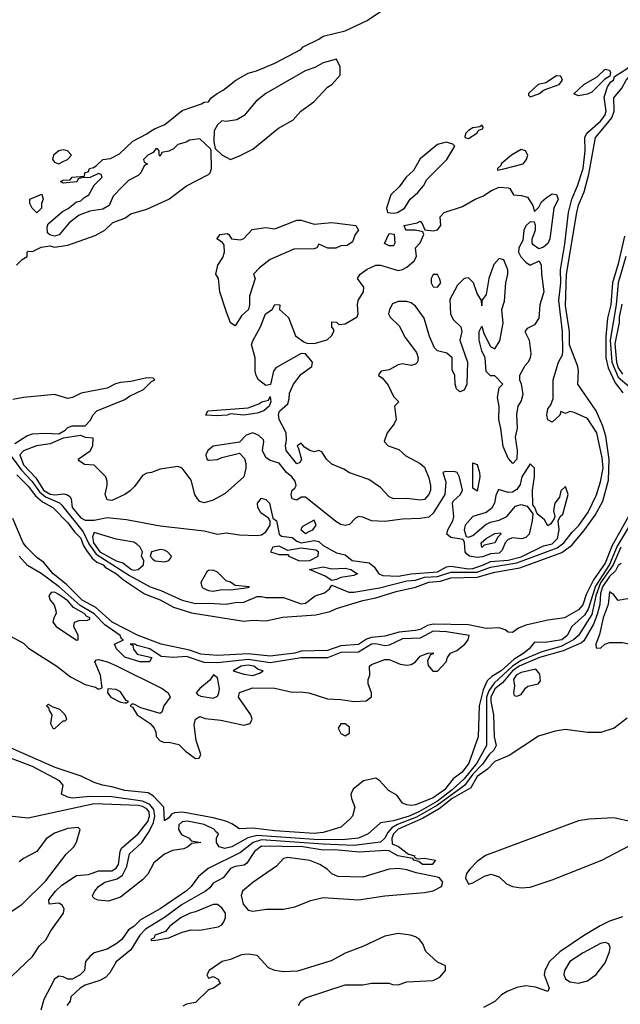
# Model space of a CAD drawing. Header units: inches. Extents: x 2348341 to 2479810, y 460419 to 613669.
# Tile 552 of 656: x 2433352 to 2436080, y 546036 to 550505. Entities that reach past the tile are written whole.
import ezdxf

# ---------------------------------------------------------------- set-up
doc = ezdxf.new("R2010")
doc.units = ezdxf.units.IN
doc.header["$MEASUREMENT"] = 0
doc.layers.add('C4534', color=7, linetype='Continuous')
doc.layers.add('C4535', color=7, linetype='Continuous')

msp = doc.modelspace()

# ---------------------------------------------------------------- linework, layer by layer
at = {"layer": 'C4534', "color": 2}
for points, elevation in [([(2433291.8, 548551.8), (2433360.1, 548460.1), (2433407.3, 548410), (2433441.9, 548361.9), (2433470, 548338.5), (2433532.5, 548312.5), (2433542.6, 548302.6), (2433641, 548181), (2433666.3, 548126.3), (2433699.6, 548079.6), (2433850, 547981.6), (2433943.8, 547930), (2433993.7, 547913.7), (2434090, 547870.4), (2434150, 547854.9), (2434210, 547857), (2434290, 547852.7), (2434330, 547860.3), (2434370, 547861.7), (2434430, 547886.3), (2434450, 547886.7), (2434470, 547882.8), (2434550, 547882.7), (2434630, 547853), (2434650, 547857.3), (2434694, 547890), (2434735.8, 547904.2), (2434758.3, 547921.7), (2434770, 547938), (2434846.6, 547906.6), (2434870, 547906.5), (2434986.6, 547926.6), (2435110, 547957.6), (2435150, 547961.5), (2435190, 547974.3), (2435250, 547978.2), (2435310, 547997.9), (2435430, 547997.8), (2435490, 548019.6), (2435610, 548039.1), (2435793, 548107), (2435823.1, 548130), (2435861.1, 548178.9), (2435891.4, 548208.6), (2435933.6, 548270), (2435971.2, 548348.8), (2435990, 548407.3), (2436000.9, 548470), (2435996.9, 548516.9), (2435973.2, 548630), (2435930, 548695.1), (2435870, 548722), (2435850, 548726), (2435830, 548718), (2435810, 548726), (2435804.7, 548710), (2435770, 548678), (2435750, 548689.2), (2435746.2, 548710), (2435750, 548738), (2435763.7, 548756.3), (2435774, 548786), (2435774, 548870), (2435799.3, 548950), (2435816.4, 548983.6), (2435818.5, 549001.5), (2435817.2, 549090), (2435799.9, 549230), (2435809.2, 549310), (2435807.7, 549370), (2435827.9, 549488), (2435843.5, 549630), (2435859.2, 549690), (2435885.3, 549750), (2435910.6, 549830), (2435919.4, 549910), (2435918.3, 549970), (2435928.2, 549990), (2435939.5, 550000)], 18), ([(2433338, 549390), (2433363.1, 549416.9), (2433386, 549430), (2433386, 549450), (2433390, 549454), (2433410, 549452), (2433450, 549472), (2433490, 549478), (2433510, 549472), (2433570, 549481), (2433694.5, 549525.5), (2433739, 549550), (2433775.5, 549584.5), (2433830, 549604), (2433857, 549623), (2433930, 549644.9), (2434030, 549690.7), (2434110, 549750.7), (2434210, 549802.8), (2434217.2, 549810), (2434223.7, 549830), (2434222, 549910), (2434218, 549918), (2434170, 549964), (2434122.8, 549957.2), (2434108.4, 549948.4), (2434070, 549938), (2434050, 549918), (2434030, 549908), (2433998, 549902), (2433990, 549886), (2433986, 549890), (2433986, 549910), (2433978, 549918), (2433970, 549918), (2433958, 549902), (2433934, 549890), (2433914, 549870), (2433918, 549858), (2433932, 549850), (2433918, 549842), (2433902, 549810), (2433890, 549798), (2433845.4, 549774.6), (2433815.3, 549744.7), (2433776.9, 549703.1), (2433758, 549662), (2433730, 549644), (2433670, 549635.3), (2433622, 549618), (2433576.8, 549583.2), (2433531.1, 549528.9), (2433510, 549522), (2433488.4, 549528.4), (2433478, 549538), (2433476.4, 549563.6), (2433482, 549578), (2433546.3, 549633.7), (2433572.9, 549647.1), (2433610, 549678), (2433630, 549682), (2433643.1, 549696.9), (2433666, 549710), (2433690, 549754), (2433726, 549790), (2433722, 549802), (2433710, 549806), (2433672, 549788), (2433632.7, 549787.3), (2433618, 549782), (2433611.1, 549768.9), (2433550, 549762), (2433538, 549770), (2433550, 549776), (2433582, 549778), (2433590, 549790.5), (2433646, 549794), (2433648, 549810), (2433664, 549816), (2433669.2, 549830), (2433686.6, 549833.4), (2433698.6, 549841.4), (2433729, 549870), (2433764.7, 549875.3), (2433804.7, 549895.3), (2433866.2, 549953.8), (2433930, 549986), (2433949.8, 550000)], 22), ([(2433339, 548439), (2433390, 548388), (2433423.1, 548343.1), (2433455.8, 548315.8), (2433503, 548290), (2433570, 548221.6), (2433600.2, 548180.2), (2433630, 548151.6), (2433639.6, 548119.6), (2433655.4, 548095.4), (2433680.9, 548060.9), (2433702.5, 548042.5), (2433731.6, 548030), (2433739.9, 548019.9), (2433791.8, 547990), (2433822.7, 547962.7), (2433918.9, 547898.9), (2433990, 547871.5), (2434050, 547838.9), (2434132.1, 547812.1), (2434370, 547775.3), (2434410, 547779.5), (2434470, 547775.8), (2434546.3, 547793.7), (2434696.6, 547803.4), (2434761.7, 547818.3), (2434790, 547832.7), (2434910, 547868.5), (2434970, 547880.9), (2435061.2, 547910), (2435150, 547928.8), (2435210, 547952.3), (2435263.4, 547956.6), (2435310, 547971.6), (2435430, 547975.3), (2435510, 547997.1), (2435622.8, 548017.2), (2435813.5, 548086.5), (2435859.7, 548120.3), (2435914.5, 548185.5), (2435964.7, 548255.3), (2435999.8, 548320.2), (2436025.6, 548414.4), (2436029.1, 548509.1), (2436014, 548614), (2436000.3, 548660.3), (2435969.7, 548730), (2435886.3, 548850), (2435889.8, 548910), (2435886.2, 548930), (2435849.2, 549029.2), (2435848.1, 549090), (2435830, 549206), (2435834.8, 549350), (2435882, 549630), (2435890, 549662.8), (2435915.9, 549724.1), (2435937.1, 549802.9), (2435967.2, 549970), (2435991.9, 550000)], 14), ([(2434235.8, 550000), (2434234, 549950), (2434239.6, 549919.6), (2434270, 549890.7), (2434310, 549870.7), (2434350, 549887.3), (2434410, 549917.3), (2434512.9, 550000)], 22), ([(2435388, 550000), (2435378, 549990), (2435374, 549974), (2435374, 549970), (2435390, 549966), (2435428, 549990), (2435434.2, 550000)], 22), ([(2436098.5, 549521.5), (2436070, 549396), (2436044.4, 549310), (2436035.7, 549210), (2436021.8, 549150), (2436013.4, 549066.6), (2436014.4, 548970), (2436024.7, 548924.7), (2436056.6, 548856.6), (2436090.7, 548810.7)], 14), ([(2436104.2, 549430), (2436070.1, 549309.9), (2436060.4, 549210), (2436033.9, 549050), (2436040.6, 548950), (2436070, 548882.6), (2436119.2, 548839.2)], 18), ([(2436086.3, 549213.7), (2436074.9, 549154.9), (2436074.6, 549130), (2436054.1, 549034.1), (2436062.1, 548950), (2436070, 548924), (2436090, 548895.5)], 22), ([(2433330, 548581.6), (2433384.4, 548615.6), (2433410, 548624.9), (2433470, 548628.2), (2433530, 548624.7), (2433558.9, 548641.1), (2433570, 548654), (2433590, 548660.7), (2433650, 548661), (2433673.2, 548686.8), (2433684, 548710), (2433702, 548730), (2433830, 548781.6), (2433850, 548796.3), (2433914.2, 548825.8), (2433950, 548862), (2433966, 548870), (2433958, 548878), (2433930, 548879), (2433856.7, 548863.3), (2433810, 548858.7), (2433787.4, 548852.6), (2433750, 548831.8), (2433630.6, 548809.4), (2433592, 548790), (2433570, 548786), (2433510, 548804), (2433370, 548789.5), (2433320.2, 548780.2)], 22), ([(2436158, 548270), (2436065.2, 548114.8), (2436030, 548032.4), (2435966.2, 547933.8), (2435933.9, 547830), (2435917.5, 547802.5), (2435859.3, 547750), (2435838.4, 547710), (2435814, 547690), (2435737.5, 547677.5), (2435690, 547679), (2435665.5, 547650), (2435640.9, 547630), (2435597.8, 547602.2), (2435538.4, 547550), (2435496.3, 547523.7), (2435475.4, 547504.6), (2435457.3, 547462.7), (2435438.6, 547390), (2435434.3, 547250), (2435392.3, 547130), (2435361.1, 547090), (2435320.5, 547059.5), (2435281.7, 547010), (2435230, 546972.6), (2435150, 546942), (2435130, 546939), (2435110, 546942), (2435090, 546948.7), (2435065.2, 546985.2), (2435026.3, 547006.3), (2434988, 547050), (2434970, 547062), (2434914, 547050), (2434867.1, 547012.9), (2434856, 546990), (2434858.8, 546970), (2434874, 546930), (2434862.8, 546890), (2434850, 546874), (2434810, 546839.3), (2434730, 546816.2), (2434690, 546811.6), (2434510, 546823.2), (2434410, 546835.8), (2434350, 546832.7), (2434315.8, 546855.8), (2434287.4, 546867.4), (2434230, 546882.7), (2434091.7, 546908.3), (2434054.6, 546905.4), (2434041.1, 546898.9), (2434030, 546882), (2434010, 546868), (2434006.6, 546930), (2433960.1, 546980.1), (2433935.5, 546995.5), (2433830, 547006), (2433770, 547023.6), (2433728, 547030), (2433690, 547042.7), (2433631.6, 547071.6), (2433513.2, 547110), (2433286.6, 547210)], 18), ([(2436130, 548274.5), (2436042.2, 548117.8), (2436010, 548038.3), (2435957.4, 547962.6), (2435924.2, 547895.8), (2435910, 547849.6), (2435890, 547826), (2435826, 547790), (2435750, 547779.7), (2435650, 547756.3), (2435616.5, 547743.5), (2435590, 547723.7), (2435570, 547725.1), (2435556, 547736), (2435530, 547745.1), (2435470, 547741.3), (2435390, 547757.6), (2435230, 547762), (2435204.1, 547755.9), (2435170, 547737.7), (2435150, 547732.8), (2435074.8, 547725.2), (2435010, 547706.8), (2434950, 547701.2), (2434927.2, 547692.8), (2434890, 547669), (2434810, 547662.5), (2434750, 547641.8), (2434630, 547638), (2434601, 547630), (2434490, 547616.4), (2434390, 547626.5), (2434250, 547619.2), (2434174.5, 547625.5), (2434122.7, 547642.7), (2433994, 547670), (2433890, 547709.8), (2433772, 547770), (2433697.3, 547837.3), (2433636.2, 547870), (2433563.5, 547943.5), (2433504.7, 547990), (2433461.3, 548041.3), (2433430, 548064.5), (2433382.4, 548110), (2433368, 548130), (2433321, 548241)], 14), ([(2436081.5, 548110), (2436047.3, 548030), (2435990, 547948.4), (2435968.7, 547890), (2435950, 547805.1), (2435889.2, 547710), (2435866.7, 547690), (2435810, 547659.3), (2435723.7, 547636.3), (2435630, 547597.1), (2435589.7, 547570.3), (2435506.3, 547493.7), (2435481.8, 547458.2), (2435472.4, 547430), (2435471.1, 547210), (2435427.8, 547130), (2435370, 547059), (2435316.1, 547010), (2435250, 546957.9), (2435165, 546910), (2435120.3, 546890), (2435050, 546868.5), (2434990, 546859), (2434934.8, 546810), (2434891, 546790), (2434817.1, 546782.9), (2434690, 546784.7), (2434430, 546802.2), (2434388.1, 546791.9), (2434314.8, 546750), (2434283.2, 546743.2), (2434258, 546750), (2434246, 546770), (2434246, 546790), (2434255.3, 546810), (2434240.7, 546820.7), (2434236, 546830), (2434190, 546851.6), (2434113.5, 546866.5), (2434090, 546863.9), (2434074.3, 546850), (2434072.8, 546830), (2434087.3, 546807.3), (2434121, 546790), (2434130, 546778), (2434174, 546770), (2434134.4, 546765.6), (2434116, 546750), (2434097.7, 546742.3), (2434046, 546734), (2434010, 546716.9), (2433961.7, 546678.3), (2433933.2, 546626.8), (2433910, 546600.5), (2433810, 546522.7), (2433755.3, 546504.7), (2433708.9, 546508.9), (2433694, 546514), (2433684, 546524), (2433682, 546530), (2433692.7, 546550), (2433710, 546570.5), (2433739, 546590), (2433794.2, 546605.8), (2433818.6, 546621.4), (2433839, 546661), (2433850, 546718.4), (2433906, 546770), (2433939.3, 546820.7), (2433959, 546861), (2433966.4, 546890), (2433960.8, 546920.8), (2433942.6, 546942.6), (2433910, 546958.3), (2433770, 546977.8), (2433670, 546979.8), (2433592.1, 546972.1), (2433570, 546976), (2433542, 546990), (2433549.2, 547030), (2433532.7, 547050), (2433410, 547115.5), (2433298.4, 547158.4)], 22), ([(2433290, 547718), (2433370, 547674.9), (2433392, 547652), (2433520.7, 547570), (2433582.6, 547522.6), (2433650, 547488), (2433695.9, 547475.9), (2433710, 547466.8), (2433727.3, 547472.7), (2433719.3, 547530), (2433694, 547590), (2433700.9, 547599.1), (2433710, 547600.7), (2433750.3, 547590.3), (2433792, 547572), (2433998.8, 547470), (2434026, 547450), (2434036, 547430), (2434006, 547390), (2433998, 547362), (2433990, 547355.3), (2433902, 547382), (2433870, 547398), (2433862, 547398), (2433854, 547390), (2433864.7, 547384.7), (2433886, 547350), (2433944.7, 547310), (2433962, 547290), (2433970.9, 547270.9), (2433971.3, 547251.3), (2433990, 547232), (2434010, 547224.7), (2434030, 547226), (2434074.8, 547214.8), (2434104.5, 547184.5), (2434150, 547152), (2434167.3, 547152.7), (2434175.3, 547170), (2434153.2, 547233.2), (2434144.5, 547304.5), (2434150, 547330.8), (2434170, 547342.8), (2434193.7, 547333.7), (2434265.8, 547325.8), (2434370, 547302.8), (2434398, 547310), (2434408, 547330), (2434402, 547350), (2434345.2, 547430), (2434350, 547451), (2434410, 547471.7), (2434510, 547470.3), (2434590, 547452), (2434625.6, 547454.4), (2434664.7, 547450), (2434750, 547422), (2434810, 547419.5), (2434870, 547410.5), (2434926, 547414), (2434949.2, 547430.8), (2434949.4, 547450), (2434934.5, 547490), (2434934.5, 547510), (2434942, 547530), (2434941.2, 547570), (2434950, 547578.8), (2435010, 547600.7), (2435030, 547601), (2435080.3, 547580.3), (2435110, 547575.8), (2435130, 547578.4), (2435149.3, 547590), (2435170, 547616), (2435206, 547630), (2435230, 547630.8), (2435230, 547626), (2435218, 547622), (2435203.5, 547596.5), (2435206.4, 547573.6), (2435228.2, 547548.2), (2435250, 547547.3), (2435289, 547590), (2435294, 547610), (2435308.7, 547630), (2435337.7, 547642.3), (2435372.7, 547670), (2435389.3, 547690), (2435392.7, 547710), (2435290, 547727.1), (2435230, 547729.8), (2435170, 547698.2), (2435090, 547694), (2435030, 547665.2), (2435010, 547663.6), (2434970, 547672.2), (2434950, 547669.8), (2434890, 547633.6), (2434810, 547633.1), (2434750, 547607.9), (2434630, 547608.2), (2434490, 547585.6), (2434390, 547601.3), (2434250, 547585.2), (2434190, 547586.8), (2434110, 547614), (2434049.5, 547609.5), (2433994.8, 547614.8), (2433942.7, 547650), (2433883.7, 547663.7), (2433875.3, 547670), (2433854, 547670), (2433866, 547666), (2433868.2, 547648.2), (2433884.9, 547624.9), (2433952, 547610), (2433942, 547590), (2433898, 547590), (2433830, 547612), (2433792.3, 547650), (2433782, 547670), (2433824, 547690), (2433814.7, 547694.7), (2433807.6, 547710), (2433738.8, 547758.8), (2433690, 547808.4), (2433626.6, 547846.6), (2433530.8, 547930.8), (2433450, 547990.9), (2433388.2, 548028.2), (2433350, 548069.6)], 18), ([(2436082.8, 548037.2), (2436070, 548027), (2436056.9, 548003.1), (2436030, 547978), (2435998, 547930), (2435990, 547901.2), (2435986.4, 547850), (2435975, 547805), (2435958.4, 547761.6), (2435914.1, 547685.9), (2435903, 547677), (2435819.9, 547640.1), (2435712.2, 547610), (2435620.2, 547570), (2435590, 547549.1), (2435544.5, 547495.5), (2435510, 547467.3), (2435491.3, 547430), (2435490.8, 547410.8), (2435503.5, 547350), (2435506, 547250), (2435515.5, 547210), (2435504.9, 547190), (2435483.2, 547170), (2435453.7, 547126.3), (2435410, 547080.2), (2435371.6, 547028.4), (2435250, 546939.2), (2435154, 546886), (2435067.5, 546852.5), (2435042.6, 546837.4), (2435023.5, 546816.5), (2435010, 546789.7), (2434990, 546771.9), (2434870, 546757.4), (2434730, 546762.3), (2434450, 546781.8), (2434412.9, 546770), (2434355.2, 546724.8), (2434207.9, 546652.1), (2434163.9, 546616.1), (2434130.3, 546570), (2434110, 546551.6), (2433990.6, 546470), (2433901.3, 546418.7), (2433870, 546389.5), (2433845.8, 546374.2), (2433816.3, 546330), (2433790.7, 546310), (2433750, 546286.6), (2433690, 546269.2), (2433670, 546253.2), (2433651, 546230), (2433646.8, 546190), (2433626, 546170), (2433590, 546149.6), (2433570, 546149.6), (2433550, 546160.9), (2433530, 546163.7), (2433510.3, 546149.7), (2433461.7, 546058.3), (2433447.7, 546010)], 26), ([(2436110, 547334), (2436051.3, 547290), (2435990.5, 547269.5), (2435930, 547269.4), (2435830, 547282.9), (2435784.4, 547275.6), (2435707.4, 547252.6), (2435574.8, 547165.2), (2435510, 547138.7), (2435476.6, 547103.4), (2435429.4, 547070), (2435400.9, 547019.1), (2435316, 546970), (2435257.1, 546922.9), (2435180.7, 546879.3), (2435070, 546831.6), (2435050.2, 546810), (2435042.6, 546790), (2435044, 546764), (2435072.8, 546752.8), (2435117.5, 546717.5), (2435146, 546710), (2435143.6, 546703.6), (2435156.9, 546696.9), (2435190, 546698.9), (2435241, 546690), (2435224.7, 546670), (2435181.2, 546670), (2435163.9, 546683.9), (2435142, 546690), (2435138, 546698), (2435069.2, 546710), (2435030, 546732.7), (2435014.7, 546734.7), (2434893.1, 546726.9), (2434782.6, 546737.4), (2434730, 546735), (2434638, 546750), (2434450, 546753.5), (2434417.6, 546730), (2434382.8, 546677.2), (2434372.1, 546667.9), (2434330, 546661.2), (2434310, 546652.7), (2434276, 546610), (2434230, 546586), (2434214.9, 546565.1), (2434196.3, 546550), (2434090, 546488.7), (2434010.1, 546429.9), (2433923.3, 546376.6), (2433898, 546350), (2433857, 546283), (2433790, 546229.4), (2433761.7, 546178.3), (2433742.3, 546157.7), (2433716.7, 546143.3), (2433650, 546123.1), (2433626.4, 546110), (2433584, 546070), (2433580.7, 546050), (2433566.8, 546030)], 30), ([(2433315.8, 546164.2), (2433410, 546253.4), (2433440.5, 546299.5), (2433471.1, 546328.9), (2433493.3, 546370), (2433550.8, 546449.2), (2433554.3, 546470), (2433545.6, 546485.6), (2433530, 546495.1), (2433486, 546490), (2433483.7, 546510), (2433515.1, 546550), (2433543.1, 546576.9), (2433610, 546620.5), (2433664.9, 546624.9), (2433710, 546641.1), (2433770, 546641.8), (2433790, 546654), (2433801, 546670), (2433807.8, 546730), (2433814.9, 546745.1), (2433890, 546810.3), (2433933.9, 546866.1), (2433941.9, 546890), (2433939.5, 546910), (2433930, 546922.5), (2433910, 546934.5), (2433890, 546937.8), (2433690, 546945.3), (2433390, 546881.2), (2433290, 546891.5)], 26), ([(2433307.7, 546452.3), (2433362.7, 546490), (2433470, 546595.5), (2433562.4, 546717.6), (2433597.2, 546750), (2433610, 546772), (2433626, 546830), (2433618, 546838), (2433570, 546834), (2433510, 546812.3), (2433472.3, 546787.7), (2433430.4, 546729.6), (2433370, 546698), (2433350, 546682.7)], 30), ([(2436090, 546433.3), (2436030, 546413), (2435987.8, 546392.2), (2435912.7, 546347.3), (2435805.4, 546274.6), (2435758, 546230), (2435736.3, 546190), (2435733, 546170), (2435757.1, 546110), (2435750, 546094), (2435694.5, 546114.5), (2435650, 546119.7), (2435610, 546112.3), (2435565.5, 546094.5), (2435540.5, 546079.5), (2435510, 546049), (2435458, 546022)], 34), ([(2434618, 546030), (2434628, 546050), (2434650, 546064.7), (2434830, 546124.7), (2434910, 546124.7), (2434950, 546131.3), (2435030, 546131.3), (2435045.4, 546125.4), (2435070, 546124.7), (2435110, 546138), (2435230, 546144.7), (2435260.4, 546159.6), (2435286, 546190), (2435286, 546210), (2435250, 546228), (2435196.4, 546276.4), (2435182, 546310), (2435168, 546330), (2435150, 546342), (2435126, 546350), (2435070, 546357.2), (2435010, 546345.2), (2434910, 546299), (2434830, 546268.7), (2434766.4, 546233.6), (2434613.7, 546186.3), (2434550, 546182.7), (2434510, 546189.2), (2434482, 546202), (2434430, 546258), (2434390, 546263.7), (2434359.3, 546260.7), (2434310, 546239), (2434272, 546230), (2434212, 546190), (2434202, 546170), (2434210, 546154), (2434230, 546162), (2434254, 546150), (2434262, 546130), (2434232, 546110), (2434210, 546102), (2434150, 546043.7), (2434110, 546037.2), (2434092.8, 546027.2)], 34)]:
    msp.add_lwpolyline(points, dxfattribs=dict(at, elevation=elevation))
for points, elevation in [([(2435289.2, 549949.2), (2435250, 549938.4), (2435170, 549873.2), (2435139.9, 549820.1), (2435106.8, 549790), (2435074.6, 549745.4), (2435037.3, 549710), (2435018, 549650), (2435022, 549630), (2435050, 549626.4), (2435068, 549630), (2435099, 549650), (2435125.2, 549690), (2435160.1, 549719.9), (2435185.2, 549750), (2435200.9, 549779.1), (2435292.3, 549870), (2435328, 549930), (2435319, 549939)], 22), ([(2435630, 549915.1), (2435586, 549890), (2435538, 549850), (2435536.9, 549843.1), (2435522, 549830), (2435522, 549822), (2435550, 549827.3), (2435639, 549850), (2435653.2, 549870), (2435659, 549890), (2435649.1, 549909.1)], 22), ([(2433550, 549914), (2433530, 549909), (2433504.9, 549890), (2433500.5, 549870), (2433510, 549857.3), (2433530, 549850.7), (2433550, 549860.7), (2433568.7, 549870), (2433588, 549890), (2433568.9, 549908.9)], 26), ([(2435690, 549634), (2435710, 549654), (2435722, 549678), (2435743.2, 549696.8), (2435770, 549714.8), (2435790, 549710.7), (2435797.3, 549690), (2435777.3, 549650), (2435759.5, 549510), (2435750, 549489.4), (2435730, 549472.7), (2435710, 549464), (2435683.2, 549483.2), (2435679, 549490), (2435679, 549510), (2435694, 549550), (2435694, 549570), (2435690, 549586), (2435670, 549588), (2435650, 549568.7), (2435642, 549550), (2435636.8, 549503.2), (2435618.8, 549470), (2435617.3, 549450), (2435628, 549428), (2435650, 549404.7), (2435670, 549391.3), (2435710.5, 549410.5), (2435720.7, 549390), (2435721, 549350), (2435731.6, 549270), (2435714.4, 549210), (2435710, 549149.3), (2435690, 549119.3), (2435656.9, 549103.1), (2435646, 549090), (2435666, 549050), (2435673, 548990), (2435670.5, 548970), (2435660.7, 548950), (2435646.2, 548933.8), (2435621, 548890), (2435621, 548870), (2435630, 548852), (2435636.1, 548803.9), (2435630, 548775.3), (2435614.8, 548750), (2435607.5, 548712.5), (2435610.7, 548650.7), (2435602.4, 548610), (2435611.8, 548550), (2435610.3, 548510), (2435591, 548490), (2435570, 548514), (2435547.3, 548567.3), (2435537.6, 548650), (2435528, 548690), (2435529.5, 548749.5), (2435521.2, 548790), (2435530, 548834), (2435546, 548850), (2435510, 548888), (2435490, 548889), (2435470, 548908.7), (2435465.2, 548970), (2435450, 549002), (2435438, 549050), (2435438, 549090), (2435450, 549114), (2435459.8, 549079.8), (2435490, 549021), (2435510, 549011), (2435533.1, 549046.9), (2435547.2, 549127.2), (2435541.2, 549190), (2435553.2, 549226.8), (2435559.5, 549310), (2435569.4, 549350), (2435569.4, 549370), (2435550, 549415.3), (2435530, 549421.2), (2435505.8, 549394.2), (2435483, 549330), (2435470, 549258), (2435451.3, 549230), (2435450, 549206), (2435449.2, 549230), (2435430, 549262), (2435412.7, 549310), (2435390, 549332.7), (2435370, 549329.4), (2435340.6, 549299.4), (2435304.9, 549235.1), (2435308.4, 549168.4), (2435322, 549142), (2435356, 549110), (2435359.1, 549090), (2435350.5, 549050), (2435385.5, 548950), (2435382.8, 548850), (2435370, 548824), (2435350, 548815.3), (2435335.3, 548830), (2435328.9, 548851.1), (2435328.7, 548890), (2435315.3, 548915.3), (2435316, 548970), (2435291.8, 548991.8), (2435250, 549001.2), (2435235.6, 549015.6), (2435212.7, 549067.3), (2435189.4, 549150), (2435150, 549204), (2435130, 549219), (2435110, 549225.2), (2435070, 549225.2), (2435045.5, 549214.5), (2435030.8, 549190), (2435027.3, 549170), (2435034.4, 549154.4), (2435075.3, 549115.3), (2435102.5, 549062.5), (2435153.5, 548993.5), (2435162, 548970), (2435158.8, 548950), (2435150, 548941.2), (2435130, 548935.1), (2435090, 548942.7), (2435070, 548939), (2435030, 548915.3), (2434994, 548910), (2434983.6, 548896.4), (2434982, 548890), (2434998.8, 548878.8), (2435025.4, 548845.4), (2435050, 548794), (2435074, 548770), (2435054, 548750), (2435062, 548690), (2435052, 548670), (2435021, 548630), (2435006.8, 548590), (2435024.7, 548570), (2435074, 548554), (2435104.9, 548524.9), (2435170.4, 548490.3), (2435190, 548474), (2435210, 548426), (2435217.4, 548390), (2435217, 548370), (2435210.3, 548349.8), (2435190, 548327), (2435170, 548324.5), (2435110, 548332), (2435049, 548330), (2435030, 548339.5), (2434990, 548380.9), (2434938, 548418), (2434850, 548448), (2434824.7, 548464.7), (2434770, 548487.3), (2434745.2, 548510), (2434724, 548544), (2434710, 548549), (2434690, 548543.7), (2434669.3, 548549.3), (2434644.7, 548564.7), (2434630, 548582), (2434612, 548570), (2434618.8, 548558.8), (2434631.3, 548508.7), (2434624.7, 548495.3), (2434610, 548488.7), (2434562.4, 548550), (2434558.4, 548570), (2434564.2, 548595.8), (2434562.4, 548630), (2434529.6, 548690), (2434527.2, 548712.8), (2434532.5, 548727.5), (2434570, 548762), (2434576.5, 548783.5), (2434577.2, 548810), (2434596, 548850), (2434630, 548896), (2434678, 548930), (2434682, 548950), (2434650, 548988.7), (2434630, 548989), (2434515.3, 548924.7), (2434504.7, 548910), (2434491.3, 548848.7), (2434470, 548844), (2434436, 548870), (2434425.6, 548890), (2434420.9, 548910), (2434420.9, 548970), (2434404, 549030), (2434412.7, 549050), (2434446, 549110), (2434468.7, 549170), (2434498, 549190), (2434510, 549212), (2434534, 549210), (2434532, 549190), (2434572.7, 549152.7), (2434604.7, 549070), (2434642, 549042), (2434656, 549036), (2434690, 549034.8), (2434749, 549051), (2434768, 549070), (2434778, 549090), (2434778, 549098), (2434768.9, 549108.9), (2434770, 549134), (2434790, 549132), (2434802, 549122), (2434830, 549124.7), (2434884, 549156), (2434889, 549170), (2434886, 549210), (2434889.3, 549230), (2434913.2, 549270), (2434915.3, 549290), (2434886, 549330), (2434898, 549350), (2434930, 549372), (2434970, 549391.3), (2434990, 549391.3), (2435070, 549366.8), (2435090, 549370.8), (2435110, 549381), (2435144, 549410), (2435154, 549430), (2435149, 549470), (2435170, 549491.3), (2435188, 549530), (2435182, 549542), (2435150, 549549.2), (2435106, 549550), (2435098, 549570), (2435157.2, 549582.8), (2435170.4, 549590.4), (2435179.8, 549579.8), (2435191.6, 549551.6), (2435230, 549546), (2435249.2, 549550.8), (2435264, 549570), (2435262, 549610), (2435279, 549630), (2435363.3, 549656.7), (2435420.9, 549690), (2435455.6, 549704.4), (2435494, 549730), (2435530, 549744), (2435570, 549742), (2435578, 549738), (2435594, 549710), (2435630, 549707.3), (2435658.5, 549698.5), (2435682, 549662)], 18), ([(2433430, 549628), (2433408, 549650), (2433398, 549670), (2433398, 549690), (2433452.7, 549712.7), (2433458, 549690), (2433451.3, 549670), (2433451.1, 549648.9)], 22), ([(2434690, 549576.4), (2434770, 549584.4), (2434878, 549570), (2434891.3, 549550), (2434876, 549530), (2434863.6, 549496.4), (2434839.6, 549480.4), (2434810, 549478), (2434788.4, 549468.4), (2434751.6, 549468.4), (2434710, 549486), (2434702, 549470), (2434690, 549465.2), (2434596.3, 549463.7), (2434490, 549416), (2434441.1, 549378.9), (2434414, 549350), (2434422, 549330), (2434396, 549250), (2434396, 549210), (2434391.3, 549190), (2434358.8, 549161.2), (2434330, 549115.3), (2434310, 549129), (2434290, 549182), (2434261.2, 549270), (2434255.3, 549330), (2434242, 549350), (2434252.3, 549390), (2434274.3, 549425.7), (2434282, 549450), (2434281.2, 549481.2), (2434273.6, 549493.6), (2434248, 549510), (2434262, 549530), (2434294.4, 549534.4), (2434302, 549530), (2434314, 549510), (2434354, 549506), (2434370, 549512), (2434407, 549553), (2434470, 549561.6), (2434510, 549554.8), (2434610, 549594.6), (2434630, 549594.9)], 18), ([(2435030, 549478), (2435009, 549489), (2435030, 549534), (2435052, 549532), (2435056, 549490), (2435050, 549478)], 18), ([(2435250, 549348), (2435230, 549348), (2435221, 549330), (2435221, 549310), (2435230, 549292), (2435250, 549291.3), (2435264, 549310), (2435259, 549330)], 18), ([(2434370, 548709.7), (2434310, 548715.3), (2434294, 548710), (2434247.2, 548707.2), (2434198, 548710), (2434206, 548730), (2434390, 548742.8), (2434438.7, 548761.3), (2434450.9, 548770.9), (2434482, 548778), (2434490, 548794), (2434492, 548770), (2434484.7, 548750), (2434461, 548730), (2434430, 548719.5)], 18), ([(2434410, 548629.2), (2434380.7, 548619.3), (2434350, 548588), (2434230, 548569), (2434206, 548550), (2434198, 548530), (2434202, 548510), (2434210, 548506), (2434250, 548508), (2434270, 548517.3), (2434350, 548538), (2434372.4, 548512.4), (2434379.1, 548490), (2434379.1, 548470), (2434370.5, 548429.5), (2434285.8, 548354.2), (2434230, 548323.6), (2434190, 548311.8), (2434170, 548318), (2434159.5, 548330), (2434147.6, 548350), (2434130, 548415.3), (2434090, 548468.7), (2434070, 548477.2), (2433990, 548465.2), (2433950.6, 548449.4), (2433930, 548446.6), (2433910, 548436), (2433873.4, 548386.6), (2433854, 548366), (2433830.2, 548349.8), (2433770, 548322.7), (2433750, 548325.2), (2433739.5, 548350), (2433749.5, 548390), (2433749.4, 548410), (2433742.7, 548430), (2433690, 548482.7), (2433646.3, 548486.3), (2433622, 548502), (2433618, 548510), (2433672, 548548), (2433684, 548570), (2433686, 548606), (2433651.1, 548608.9), (2433630, 548617.2), (2433550, 548605.2), (2433490, 548579.5), (2433428.7, 548571.3), (2433370, 548547.3), (2433352.7, 548530), (2433370, 548484.4), (2433425.1, 548425.1), (2433460.1, 548370), (2433490, 548351), (2433512, 548348), (2433552.1, 548352.1), (2433568.8, 548348.8), (2433580.5, 548340.5), (2433586, 548330), (2433590.3, 548290), (2433630, 548243.7), (2433650, 548233), (2433690, 548233), (2433750, 548244.9), (2433836.7, 548236.7), (2433990, 548207.3), (2434190, 548184.7), (2434250, 548170.3), (2434290, 548175.5), (2434350, 548166), (2434430, 548164), (2434450, 548167.3), (2434470, 548180.7), (2434489.4, 548210), (2434489.2, 548230), (2434482, 548242), (2434446.5, 548266.5), (2434433, 548290), (2434431.5, 548310), (2434450, 548333), (2434470, 548327), (2434487, 548310), (2434502, 548242), (2434518, 548230), (2434530.7, 548170), (2434541.1, 548161.1), (2434590, 548154.9), (2434610, 548137.6), (2434630, 548130.2), (2434690, 548141.1), (2434710, 548137.1), (2434730, 548118.8), (2434790, 548084.7), (2434830, 548076), (2434862, 548050), (2434939.6, 548039.6), (2434961.2, 548021.2), (2434983, 547990), (2435001.4, 547981.4), (2435070, 547978.9), (2435130, 547989.4), (2435250, 547998.9), (2435290, 548021.2), (2435310, 548024.6), (2435390, 548012.1), (2435410, 548014), (2435458.9, 548030), (2435490, 548046.3), (2435570, 548052.3), (2435630, 548067.5), (2435730, 548116.4), (2435770, 548126.4), (2435794, 548150), (2435801.2, 548190), (2435798, 548230), (2435806, 548250), (2435819, 548261), (2435842, 548350), (2435830, 548386), (2435810, 548366), (2435802.8, 548337.2), (2435782, 548310), (2435776, 548276), (2435782, 548250), (2435779.6, 548240.4), (2435763.6, 548216.4), (2435750, 548208), (2435735.1, 548235.1), (2435702, 548262), (2435692, 548290), (2435682.5, 548302.5), (2435680.5, 548370), (2435689.6, 548430), (2435689.3, 548469.3), (2435670, 548489), (2435632.7, 548430), (2435624.7, 548395.3), (2435610, 548373.2), (2435590, 548360.9), (2435570, 548359.3), (2435526.8, 548373.2), (2435514.4, 548345.6), (2435508, 548310), (2435494.2, 548285.8), (2435470, 548268.7), (2435410, 548249.2), (2435375.5, 548210), (2435370.5, 548190), (2435379.6, 548159.6), (2435390, 548156.3), (2435410, 548163.1), (2435470, 548214.8), (2435494.2, 548225.8), (2435530, 548234), (2435563.7, 548250), (2435603, 548297), (2435630, 548304.4), (2435656.1, 548296.1), (2435682, 548262), (2435679.5, 548230), (2435665.7, 548170), (2435650, 548154.3), (2435632.1, 548147.9), (2435590, 548152.5), (2435570, 548145.7), (2435556.9, 548130), (2435543.5, 548096.5), (2435530, 548083), (2435490, 548079.8), (2435453.5, 548066.5), (2435430, 548063.4), (2435395.1, 548070), (2435380.7, 548080.7), (2435374.3, 548090), (2435372.3, 548132.3), (2435365.6, 548145.6), (2435310, 548154), (2435292, 548170), (2435296.9, 548190), (2435319.7, 548230), (2435323.1, 548250), (2435317.6, 548310), (2435320.5, 548319.5), (2435354.3, 548350), (2435363.5, 548370), (2435349.1, 548429.1), (2435338, 548450), (2435330, 548453.2), (2435285.4, 548454.6), (2435274, 548450), (2435287.5, 548407.5), (2435282, 548350), (2435230, 548264.5), (2435210, 548247.3), (2435170, 548240.9), (2435090, 548238.4), (2435010, 548227), (2434950, 548229.5), (2434910, 548246.6), (2434890, 548249.2), (2434877.3, 548242.7), (2434850, 548214), (2434830, 548209.4), (2434810, 548214), (2434787.1, 548227.1), (2434650, 548337), (2434630, 548337.2), (2434610, 548323.7), (2434590, 548329.4), (2434584.5, 548350), (2434589.4, 548370), (2434601.5, 548378.5), (2434607, 548390), (2434603, 548410), (2434587.3, 548430), (2434562.9, 548450), (2434530, 548492.7), (2434490, 548503.7), (2434470, 548517.2), (2434455.1, 548550), (2434461.2, 548590), (2434458.6, 548598.6), (2434438, 548618)], 22), ([(2435430, 548365.2), (2435410, 548378), (2435410, 548494), (2435430, 548486), (2435440.3, 548450), (2435442, 548430)], 18), ([(2434690, 548232.7), (2434635.9, 548204.1), (2434628.7, 548191.3), (2434650, 548173), (2434670, 548182.6), (2434683.7, 548190), (2434698, 548210)], 26), ([(2433690, 548178), (2433682.7, 548157.3), (2433686.8, 548130), (2433715.4, 548090), (2433790, 548049.4), (2433819.8, 548039.8), (2433860.5, 548010), (2433870, 548006), (2433890, 548008.9), (2433914, 548030), (2433915.3, 548050), (2433905.2, 548070), (2433909.2, 548090), (2433899.3, 548110), (2433883.8, 548123.8), (2433870, 548133.3), (2433790, 548146.6)], 22), ([(2435450, 548109.8), (2435447.3, 548130), (2435470, 548150.3), (2435510, 548172), (2435535.2, 548175.2), (2435536.3, 548170), (2435523.4, 548156.6), (2435510, 548129.7), (2435460.9, 548119.1)], 18), ([(2433990, 548099.7), (2433951, 548090), (2433944.7, 548070), (2433956.3, 548056.3), (2433968, 548048), (2434010, 548044.9), (2434029.5, 548050.5), (2434038.4, 548061.6), (2434040.9, 548070), (2434023.7, 548090), (2434010, 548097.4)], 22), ([(2434530, 548116), (2434502, 548110), (2434491.3, 548090), (2434530, 548078), (2434570, 548078), (2434574.8, 548070), (2434618.8, 548050), (2434650, 548048.6), (2434670, 548050.3), (2434707, 548070), (2434709, 548090), (2434696.9, 548096.9), (2434630, 548106), (2434570, 548096)], 22), ([(2434230, 548006), (2434210, 548005.2), (2434201.6, 547998.4), (2434174.9, 547950), (2434179.1, 547930), (2434185.3, 547925.2), (2434210, 547913.7), (2434230, 547910.4), (2434270, 547918), (2434310, 547917.3), (2434390, 547927.7), (2434395.3, 547930), (2434330, 547937.2), (2434310, 547952), (2434290, 547957.2), (2434250, 547997.2)], 22), ([(2434770, 548013.1), (2434830, 548015.2), (2434856, 548010), (2434886, 547990), (2434870, 547982), (2434810, 547972.7), (2434790, 547964), (2434770, 547959), (2434739.5, 547979.5), (2434668.7, 548010), (2434730, 548021.3)], 18), ([(2433510, 547906.6), (2433494.8, 547905.2), (2433484.9, 547890), (2433490.7, 547870), (2433508.3, 547848.3), (2433516.8, 547823.2), (2433517.3, 547810), (2433506.8, 547790), (2433502.8, 547770), (2433517.3, 547750), (2433610, 547688.2), (2433618, 547690), (2433618, 547710), (2433598, 547750), (2433601.2, 547770), (2433622, 547778), (2433660.2, 547779.8), (2433670, 547784.7), (2433671.1, 547790), (2433656.3, 547796.3), (2433645.1, 547810), (2433596.5, 547836.5), (2433570, 547866.6), (2433530, 547896)], 22), ([(2436030, 547908), (2436024.2, 547850), (2436001.3, 547790), (2435985.5, 547714.5), (2435967.7, 547670), (2435970, 547654), (2435990, 547652), (2436009, 547671), (2436030, 547678), (2436090, 547678), (2436150, 547666), (2436206, 547690), (2436206, 547710), (2436198, 547730), (2436208.7, 547750), (2436214, 547790), (2436213.2, 547830), (2436207, 547847), (2436174, 547870), (2436150, 547875.1), (2436110, 547876.2), (2436070, 547868.7), (2436050, 547894)], 30), ([(2434390, 547574.5), (2434358, 547570), (2434321, 547550), (2434370, 547534.9), (2434410, 547528.7), (2434441.2, 547538.8), (2434458, 547550), (2434435.4, 547555.4), (2434415.1, 547570)], 22), ([(2435696.4, 547556.4), (2435630, 547542.4), (2435606.5, 547530), (2435594.9, 547510), (2435598.8, 547481.2), (2435594, 547450), (2435598, 547438), (2435610, 547434), (2435630, 547442), (2435648.9, 547471.1), (2435660.2, 547479.8), (2435706, 547490), (2435716.4, 547503.6), (2435714, 547534)], 30), ([(2434232, 547532), (2434214, 547506), (2434170.7, 547470), (2434154, 547450), (2434160.9, 547440.9), (2434174.6, 547434.6), (2434230, 547425.3), (2434250, 547434.8), (2434256.9, 547450), (2434258.7, 547470), (2434250, 547518)], 22), ([(2433752.7, 547467.3), (2433751.3, 547450), (2433766, 547430), (2433810, 547406.8), (2433830, 547404.7), (2433836.4, 547403.6), (2433846, 547410), (2433835.3, 547415.3), (2433810, 547454), (2433790, 547465.2)], 18), ([(2433483.6, 547396.4), (2433474, 547390), (2433483.6, 547383.6), (2433486, 547370), (2433498, 547350), (2433492, 547310), (2433502, 547290), (2433510, 547286.8), (2433550, 547322), (2433558, 547322), (2433566, 547330), (2433558, 547350), (2433534.5, 547374.5), (2433504, 547384)], 18), ([(2434830, 547309.2), (2434810, 547308.7), (2434798.8, 547290), (2434810, 547264.7), (2434830, 547254.8), (2434850, 547266), (2434850, 547293.2)], 18), ([(2436050, 546882), (2435936.5, 546876.5), (2435890, 546869.3), (2435467.9, 546712.1), (2435430, 546684), (2435396, 546650), (2435381, 546630), (2435376, 546610), (2435390, 546581), (2435410, 546586.8), (2435462.5, 546617.5), (2435493.6, 546626.4), (2435530, 546614.8), (2435563.4, 546583.4), (2435590, 546570.8), (2435630, 546564), (2435670, 546567.7), (2435770, 546600.5), (2435995.3, 546690), (2436148.7, 546770), (2436206, 546810), (2436206, 546830), (2436130, 546864)], 34), ([(2434570, 546702.7), (2434550, 546697.2), (2434517.6, 546662.4), (2434410, 546589.4), (2434364, 546550), (2434357.1, 546530), (2434366.7, 546490), (2434390, 546463), (2434410, 546459.1), (2434472.5, 546467.5), (2434550, 546467.7), (2434602, 546478), (2434673.6, 546506.4), (2434730, 546521), (2434890, 546510.8), (2435010, 546527.7), (2435190, 546542.8), (2435229.1, 546550.9), (2435268, 546570), (2435273.2, 546590), (2435258, 546610), (2435250, 546612.7), (2435152.2, 546632.2), (2435110, 546647), (2435070, 546652), (2435030, 546649.5), (2434910, 546612.7), (2434796.4, 546616.4), (2434770, 546628), (2434748, 546650), (2434715.3, 546670), (2434670, 546689.2)], 34), ([(2434250, 546489.5), (2434230, 546489.5), (2434150, 546455.6), (2434126, 546450), (2434084.9, 546430), (2434034, 546390), (2434013.7, 546366.3), (2433966, 546350), (2433962, 546338), (2433947.7, 546330), (2433950, 546326), (2433970, 546327.3), (2434030, 546337.3), (2434090, 546363), (2434130, 546373.4), (2434170, 546373), (2434252.7, 546387.3), (2434270, 546397.3), (2434279.5, 546410), (2434287, 546430), (2434287, 546450), (2434270, 546474.5)], 34), ([(2436010, 546316), (2435990, 546312), (2435910.8, 546270), (2435850.7, 546230), (2435826, 546190), (2435823, 546170), (2435830, 546151.3), (2435850, 546138), (2435890, 546132.7), (2435930, 546142), (2435970, 546170.8), (2436010, 546224.7), (2436030, 546274), (2436033.2, 546293.2), (2436028, 546310)], 38)]:
    msp.add_lwpolyline(points, close=True, dxfattribs=dict(at, elevation=elevation))
at = {"layer": 'C4535', "color": 2}
for points, elevation in [([(2433949.8, 550000), (2433964, 550010), (2434011.3, 550028.7), (2434090, 550093), (2434177.2, 550122.8), (2434190, 550131), (2434210, 550132), (2434222, 550150), (2434249, 550170), (2434275.9, 550184.1), (2434334, 550230), (2434390, 550262), (2434427.2, 550272.8), (2434510, 550308), (2434628, 550370), (2434639, 550381), (2434710, 550416), (2434729.6, 550430.4), (2434830, 550454.4), (2434930, 550500.3), (2434990, 550541.6)], 22), ([(2435939.5, 550000), (2435990, 550044.5), (2436009.8, 550070), (2436015.7, 550090), (2436006.6, 550153.4), (2436020.8, 550199.2), (2436037, 550223), (2436048.7, 550230), (2436053.4, 550246.6), (2436110, 550283.2), (2436136.5, 550310), (2436149.8, 550330), (2436166.5, 550373.5), (2436250, 550384.6), (2436290, 550395), (2436410, 550473.4), (2436458.7, 550521.3)], 18), ([(2435991.9, 550000), (2436040.7, 550059.3), (2436051.2, 550090), (2436049.7, 550150), (2436085.8, 550194.2), (2436105.4, 550230), (2436159.7, 550290), (2436209.8, 550330.2), (2436249.3, 550350), (2436297.1, 550362.9), (2436322.3, 550377.7), (2436384.7, 550430), (2436439.1, 550461), (2436470, 550492.3), (2436530, 550519.6)], 14), ([(2434512.9, 550000), (2434527.9, 550012.1), (2434592, 550048), (2434629.2, 550090), (2434687.5, 550132.5), (2434750, 550198), (2434769, 550211), (2434807.3, 550252.7), (2434808, 550290), (2434790, 550326), (2434730, 550308.7), (2434692.7, 550287.3), (2434648, 550272), (2434470, 550169.2), (2434425.2, 550134.8), (2434371, 550070), (2434338, 550050), (2434290, 550042), (2434270, 550046), (2434250, 550028), (2434236, 550004), (2434235.8, 550000)], 22), ([(2435434.2, 550000), (2435436.4, 550003.6), (2435455.3, 550010), (2435456.4, 550016.4), (2435450, 550026), (2435442, 550018), (2435410, 550013.2), (2435390, 550002), (2435388, 550000)], 22)]:
    msp.add_lwpolyline(points, dxfattribs=dict(at, elevation=elevation))
for points, elevation in [([(2435890, 550159), (2435868.7, 550168.7), (2435913.2, 550210), (2435974.8, 550245.2), (2436010, 550280.7), (2436030, 550276), (2436035.3, 550264.7), (2436031.6, 550248.4), (2436007.3, 550232.7), (2435950, 550176), (2435930, 550167)], 18), ([(2435790, 550249.3), (2435741.4, 550218.6), (2435706, 550210), (2435662, 550170), (2435662, 550162), (2435670, 550154), (2435710, 550167.7), (2435734.2, 550185.8), (2435801.2, 550210), (2435817, 550230), (2435810, 550248.7)], 22)]:
    msp.add_lwpolyline(points, close=True, dxfattribs=dict(at, elevation=elevation))

doc.saveas('drawing.dxf')
